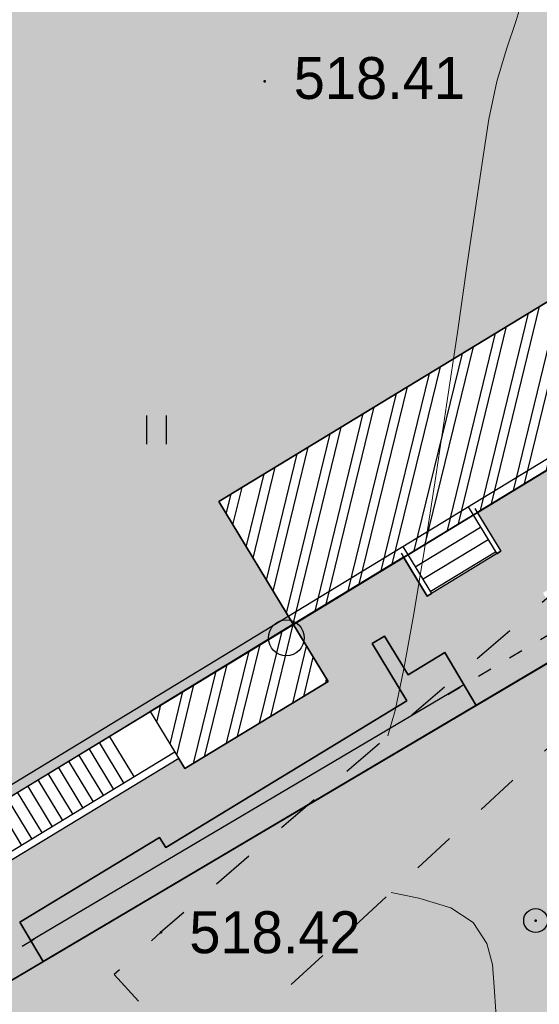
# Model space of a CAD drawing. Header units: millimetres. Extents: x 767170 to 66149698, y -983507 to 2493658.
# Tile 415 of 656: x 4590966 to 4601825, y -584165 to -563601. Entities that reach past the tile are written whole.
import ezdxf

# ---------------------------------------------------------------- set-up
doc = ezdxf.new("R2010")
doc.units = ezdxf.units.MM
doc.linetypes.add('ACAD_ISO03W100', pattern=[30, 12, -18])
doc.linetypes.add('Д_ТРОТ_ТРУБА', pattern=[3, 1.5, -1.5])
for name, color, linetype in [('(004) Точки рельефа', 7, 'Continuous'), ('(022) Возд. Линии', 7, 'Continuous'), ('(025) Дорога', 7, 'Continuous'), ('(031) Горизонтали', 42, 'Continuous'), ('(036) Растительность', 7, 'Continuous'), ('(038) Деревья', 7, 'Continuous'), ('latok', 6, 'Continuous'), ('truba', 1, 'Continuous')]:
    doc.layers.add(name, color=color, linetype=linetype)
doc.styles.add('D-431', font='txt')
doc.styles.get("Standard").update_dxf_attribs({"font": 'isocpeui.ttf'})

# ---------------------------------------------------------------- blocks, each defined once
blk = doc.blocks.new('A$C2cdd6916')
h = blk.add_hatch(color=1)
h.dxf.hatch_style = 1
h.paths.add_polyline_path([(16401.23765453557, -4652.59326917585), (12042.87668835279, -7301.11921551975), (10692.64777453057, -5079.209703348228), (11718.14447245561, -4456.027127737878), (9225.414170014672, -354.0403360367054), (9994.536693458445, 113.3465956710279), (7294.078865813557, 4557.165620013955), (6524.956342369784, 4089.778688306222), (4032.226039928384, 8191.765480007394), (3006.729342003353, 7568.582904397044), (1656.500428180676, 9790.492416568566), (26610.25341102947, 24954.60175641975), (28168.20985005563, 22390.86001160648), (31159.24188567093, 24208.47585713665), (35090.31256105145, 26597.34239697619), (27092.80284071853, 39757.8833536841), (26750.97060807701, 39550.15582848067), (23865.78187938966, 40254.20554253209), (20705.81327177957, 41025.30761030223), (19934.71120400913, 37865.33900269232), (16774.7425963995, 38636.44107046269), (16003.64052862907, 35476.47246285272), (12843.67192101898, 36247.57453062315), (12072.56985324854, 33087.60592301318), (8912.601245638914, 33858.7079907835), (8141.499177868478, 30698.73938317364), (4981.530570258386, 31469.84145094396), (4210.42850248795, 28309.87284333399), (1050.459894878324, 29080.97491110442), (279.3578271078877, 25921.00630349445), (-2880.610780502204, 26692.10837126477), (-3651.71284827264, 23532.13976365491), (-4355.762562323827, 20646.95103496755), (-16319.89070478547, 13376.48765284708), (-19205.07943347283, 14080.53736689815), (-22365.04804108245, 14851.6394346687), (-23136.15010885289, 11691.67082705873), (-26296.11871646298, 12462.77289482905), (-27067.22078423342, 9302.804287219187), (-30227.18939184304, 10073.90635498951), (-30998.29145961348, 6913.937747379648), (-34158.26006722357, 7685.039815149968), (-34929.36213499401, 4525.071207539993), (-38089.33074260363, 5296.17327531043), (-38860.43281037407, 2136.204667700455), (-42020.40141798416, 2907.306735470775), (-42791.5034857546, -252.6618721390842), (-45951.47209336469, 518.4401956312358), (-46722.57416113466, -2641.528411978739), (-47426.62387518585, -5526.717140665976), (-47768.45610782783, -5734.444665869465), (-39770.94638749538, -18894.98562257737), (-32848.84367649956, -14688.50323720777), (-34406.80011552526, -12124.76149239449), (-9453.047132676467, 3039.347847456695), (-8102.818218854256, 817.4383352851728), (-9128.314916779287, 194.2557596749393), (-6635.584614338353, -3907.731032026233), (-7404.707137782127, -4375.117963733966), (-4704.249310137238, -8818.93698807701), (-3935.126786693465, -8351.550056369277), (-1442.396484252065, -12453.53684807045), (-416.8997863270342, -11830.3542724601), (933.3291274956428, -14052.2637846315), (-3425.031838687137, -16700.7897309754), (-1867.075399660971, -19264.53147578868), (-17591.35810118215, -28819.99763514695), (-15929.53789955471, -31554.65549628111), (-15758.62178323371, -31450.79173367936), (-14927.71168242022, -32818.12066424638), (-15440.46003138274, -33129.71195205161), (-13674.77606715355, -36035.28592950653), (-13162.02771819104, -35723.69464170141), (-12331.11761737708, -37091.02357226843), (-12502.03373369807, -37194.88733487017), (-12294.30620849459, -37536.71956751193), (-10840.21353207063, -39929.54519600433), (952.998494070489, -32762.9455764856), (1160.726019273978, -33104.77780912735), (5091.79669465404, -30715.91126928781), (5507.251745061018, -31399.57573457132), (10207.44494388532, -28543.32226302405), (9791.989893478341, -27859.65779774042), (12013.89940564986, -26509.4288839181), (12844.80950646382, -27876.75781448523), (18826.87357769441, -24241.52612342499), (17995.96347688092, -22874.19719285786), (20217.87298905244, -21523.96827903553), (20633.32803945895, -22207.63274431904), (25333.52123828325, -19351.37927277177), (24918.06618787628, -18667.71480748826), (28849.1368632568, -16278.8482676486), (28641.40933805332, -15937.01603500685), (40434.62136419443, -8770.416415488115), (38772.80116256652, -6035.758554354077), (38601.885046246, -6139.622316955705), (37770.97494543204, -4772.293386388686), (38283.72329439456, -4460.70209858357), (36518.03933016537, -1555.128121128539), (36005.29098120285, -1866.719408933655), (35174.3808803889, -499.3904783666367), (35345.29699670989, -395.5267157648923), (35137.5694715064, -53.69448312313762), (33683.47679508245, 2339.131145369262), (17959.19409356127, -7216.335013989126)])
h = blk.add_hatch()
h.set_pattern_fill('ANSI32', color=1, scale=60, angle=31.28656990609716)
h.set_pattern_definition([(76.28656990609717, (-422045.4139063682, -371330.9128626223), (-555.2085801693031, 135.4831447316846), []), (76.28656990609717, (-421815.1832319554, -371191.004323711), (-555.2085801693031, 135.4831447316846), [])])
edge = h.paths.add_edge_path()
edge.add_line((12558.27843827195, 1671.303034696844), (13156.4848453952, 2034.826203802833))
edge.add_line((13156.48484539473, 2034.826203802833), (12076.30171433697, 3812.353813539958))
edge.add_arc((12013.98345677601, 3914.903483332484), 120, 121.28656990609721, 301.28656990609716, ccw=False)
edge.add_line((11951.66519921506, 4017.45315312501), (10456.02701775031, 6478.64522814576))
edge.add_line((10456.02701775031, 6478.64522814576), (9857.820610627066, 6115.122059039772))
edge.add_line((9857.820610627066, 6115.122059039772), (7572.817833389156, 9875.27661809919))
edge.add_line((7572.817833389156, 9875.27661809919), (28168.20985005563, 22390.86001160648))
edge.add_line((28168.20985005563, 22390.86001160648), (26610.25341102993, 24954.60175641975))
edge.add_line((26610.25341102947, 24954.60175641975), (1656.500428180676, 9790.492416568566))
edge.add_line((1656.500428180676, 9790.492416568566), (3006.729342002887, 7568.582904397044))
edge.add_line((3006.729342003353, 7568.582904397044), (4032.22603992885, 8191.765480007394))
edge.add_line((4032.226039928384, 8191.765480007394), (6524.956342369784, 4089.778688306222))
edge.add_line((6524.956342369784, 4089.778688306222), (7294.078865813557, 4557.165620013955))
edge.add_line((7294.078865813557, 4557.165620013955), (9994.536693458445, 113.3465956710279))
edge.add_line((9994.536693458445, 113.3465956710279), (9225.414170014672, -354.0403360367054))
edge.add_line((9225.414170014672, -354.0403360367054), (11718.14447245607, -4456.027127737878))
edge.add_line((11718.14447245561, -4456.027127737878), (10692.64777453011, -5079.209703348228))
edge.add_line((10692.64777453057, -5079.209703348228), (12042.87668835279, -7301.11921551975))
edge.add_line((12042.87668835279, -7301.11921551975), (16401.2376545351, -4652.59326917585))
edge.add_line((16401.23765453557, -4652.59326917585), (12558.27843827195, 1671.303034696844))
edge = h.paths.add_edge_path()
edge.add_line((-3935.126786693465, -8351.550056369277), (-4704.249310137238, -8818.93698807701))
edge.add_line((-4704.249310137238, -8818.93698807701), (-7404.707137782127, -4375.117963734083))
edge.add_line((-7404.707137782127, -4375.117963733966), (-6635.584614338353, -3907.731032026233))
edge.add_line((-6635.584614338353, -3907.731032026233), (-9128.314916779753, 194.2557596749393))
edge.add_line((-9128.314916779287, 194.2557596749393), (-8102.81821885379, 817.4383352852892))
edge.add_line((-8102.818218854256, 817.4383352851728), (-9453.047132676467, 3039.347847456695))
edge.add_line((-9453.047132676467, 3039.347847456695), (-34406.80011552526, -12124.76149239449))
edge.add_line((-34406.80011552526, -12124.76149239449), (-32848.84367649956, -14688.50323720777))
edge.add_line((-32848.84367649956, -14688.50323720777), (-12253.45165983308, -2172.919843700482))
edge.add_line((-12253.45165983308, -2172.919843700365), (-9968.44888259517, -5933.074402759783))
edge.add_line((-9968.44888259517, -5933.074402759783), (-10566.65528971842, -6296.597571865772))
edge.add_line((-10566.65528971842, -6296.597571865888), (-9071.017108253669, -8757.789646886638))
edge.add_arc((-9008.698850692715, -8860.339316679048), 120, -58.71343009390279, 121.28656990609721, ccw=False)
edge.add_line((-8946.380593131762, -8962.888986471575), (-7866.197462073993, -10740.4165962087))
edge.add_line((-7866.197462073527, -10740.41659620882), (-7267.991054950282, -10376.89342710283))
edge.add_line((-7267.991054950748, -10376.89342710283), (-3425.031838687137, -16700.78973097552))
edge.add_line((-3425.031838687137, -16700.7897309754), (933.3291274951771, -14052.2637846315))
edge.add_line((933.3291274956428, -14052.2637846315), (-416.8997863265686, -11830.35427245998))
edge.add_line((-416.8997863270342, -11830.3542724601), (-1442.396484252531, -12453.53684807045))
edge.add_line((-1442.396484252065, -12453.53684807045), (-3935.126786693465, -8351.550056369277))
h.paths.add_polyline_path([(41974.21412434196, 4100.856020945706), (35137.5694715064, -53.69448312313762), (35345.29699670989, -395.5267157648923), (35174.3808803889, -499.3904783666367), (36005.29098120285, -1866.719408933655), (36518.03933016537, -1555.128121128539), (38283.72329439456, -4460.70209858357), (37770.97494543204, -4772.293386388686), (38601.885046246, -6139.622316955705), (38772.80116256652, -6035.758554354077), (38980.52868777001, -6377.590786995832), (45817.17334060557, -2223.040282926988)])
h.paths.add_polyline_path([(-15440.46003138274, -33129.71195205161), (-14927.71168242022, -32818.12066424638), (-15758.62178323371, -31450.79173367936), (-15929.53789955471, -31554.65549628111), (-16137.2654247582, -31212.82326363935), (-22973.91007759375, -35367.37376770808), (-19130.95086132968, -41691.27007158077), (-12294.30620849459, -37536.71956751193), (-12502.03373369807, -37194.88733487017), (-12331.11761737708, -37091.02357226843), (-13162.02771819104, -35723.69464170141), (-13674.77606715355, -36035.28592950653)])
h.paths.add_polyline_path([(22981.42408176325, -31078.1707762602), (16999.36001053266, -34713.40246732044), (12844.80950646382, -27876.75781448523), (18826.87357769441, -24241.52612342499)])
h.paths.add_polyline_path([(31886.28822388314, 23012.0630428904), (28895.25618826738, 21194.44719736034), (28168.20985005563, 22390.86001160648), (31159.24188567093, 24208.47585713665)])
h.paths.add_polyline_path([(-35112.82937390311, -17702.53189698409), (-32121.79733828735, -15884.91605145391), (-32848.84367649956, -14688.50323720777), (-35839.87571211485, -16506.11908273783)])
at = {"color": 1}
for p, q in [((-29192.55288004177, -12232.58434364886), (-28595.33624508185, -13215.35201249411)), ((-29055.1629405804, -12266.11052050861), (-28509.87818692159, -13163.42013119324)), ((-30559.88181060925, -13063.49444446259), (-29962.66517564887, -14046.26211330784)), ((-30593.40798746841, -13200.88438392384), (-30048.1232338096, -14098.19399460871)), ((-28595.33624508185, -13215.35201249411), (-28509.87818692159, -13163.42013119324)), ((-30048.1232338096, -14098.19399460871), (-29962.66517564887, -14046.26211330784))]:
    blk.add_line(p, q, dxfattribs=at)
for p, q in [((-30300.22240410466, -13490.78473526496), (-28932.89347353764, -12659.87463445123)), ((-30144.42676020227, -13747.15890974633), (-28777.09782963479, -12916.24880893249)), ((-29988.63111629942, -14003.53308422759), (-28621.30218573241, -13172.62298341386)), ((-35320.55689910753, -17360.6996643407), (-38952.52437092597, -19567.80461962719)), ((-35242.65907715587, -17488.88675158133), (-38874.62654897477, -19695.99170686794))]:
    blk.add_line(p, q)
for points in [[(-39770.94638749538, -18894.98562257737), (-12253.45165983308, -2172.919843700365), (-9968.44888259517, -5933.074402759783), (-10566.65528971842, -6296.597571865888), (-7866.197462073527, -10740.41659620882), (-7267.991054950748, -10376.89342710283), (-1867.075399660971, -19264.53147578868), (-17591.35810118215, -28819.99763514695), (-15929.53789955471, -31554.65549628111), (-15758.62178323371, -31450.79173367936), (-14927.71168242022, -32818.12066424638), (-15440.46003138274, -33129.71195205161), (-13674.77606715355, -36035.28592950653)], [(-39770.94638749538, -18894.98562257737), (-32848.84367649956, -14688.50323720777), (-34406.80011552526, -12124.76149239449), (-9453.047132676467, 3039.347847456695)], [(-36694.45629371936, -17025.43789574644), (-36175.13748071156, -17880.01847734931)], [(-36908.10143912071, -17155.26759899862), (-36388.78262611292, -18009.84818060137)], [(-37335.3917299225, -17414.92700550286), (-36816.07291691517, -18269.50758710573)], [(-37121.74658452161, -17285.0973022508), (-36602.42777151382, -18139.67788385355)], [(-37762.68202072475, -17674.58641200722), (-37243.36320771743, -18529.16699360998)], [(-37549.03687532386, -17544.75670875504), (-37029.71806231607, -18399.33729035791)], [(-37976.32716612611, -17804.4161152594), (-37457.00835311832, -18658.99669686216)], [(-38403.61745692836, -18064.07552176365), (-37884.29864392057, -18918.65610336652)], [(-38189.972311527, -17934.24581851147), (-37670.65349851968, -18788.82640011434)], [(-38617.26260232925, -18193.90522501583), (-38097.94378932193, -19048.48580661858)], [(-39044.55289313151, -18453.56463152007), (-38525.23408012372, -19308.14521312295)], [(-38830.90774773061, -18323.73492826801), (-38311.58893472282, -19178.31550987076)]]:
    blk.add_lwpolyline(points)
at = {"color": 2, "lineweight": 30}
blk.add_lwpolyline([(-39703.89403377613, -18620.20574365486), (-12186.39930611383, -1898.13996477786), (-9693.669003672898, -6000.126756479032), (-10291.87541079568, -6363.649925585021), (-7799.145108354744, -10465.63671728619), (-7200.938701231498, -10102.1135481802), (-1592.295520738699, -19331.58382950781), (-17316.57822225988, -28887.04998886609), (-15862.48554583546, -31279.87561735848), (-15691.56942951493, -31176.01185475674), (-14652.93180349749, -32885.17301796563), (-15165.68015246, -33196.76430577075), (-13607.7237134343, -35760.50605058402)], dxfattribs=at)
blk.add_lwpolyline([(-3935.126786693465, -8351.550056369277), (-4704.249310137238, -8818.93698807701), (-7404.707137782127, -4375.117963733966), (-6635.584614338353, -3907.731032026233), (-9128.314916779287, 194.2557596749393), (-8102.818218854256, 817.4383352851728), (-9453.047132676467, 3039.347847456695), (-34406.80011552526, -12124.76149239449), (-32848.84367649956, -14688.50323720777), (-12253.45165983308, -2172.919843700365), (-9968.44888259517, -5933.074402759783), (-10566.65528971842, -6296.597571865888), (-9071.017108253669, -8757.789646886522, -1), (-8946.380593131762, -8962.888986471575), (-7866.197462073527, -10740.41659620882), (-7267.991054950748, -10376.89342710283), (-3425.031838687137, -16700.7897309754), (933.3291274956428, -14052.2637846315), (-416.8997863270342, -11830.3542724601), (-1442.396484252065, -12453.53684807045)], format="xyb", close=True)
blk.add_lwpolyline([(-35112.82937390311, -17702.53189698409), (-32121.79733828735, -15884.91605145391), (-32848.84367649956, -14688.50323720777), (-35839.87571211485, -16506.11908273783)], close=True)
blk = doc.blocks.new('d')
at = {"layer": '(038) Деревья'}
blk.add_ellipse((0, 0), major_axis=(0.2651650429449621, 0.2651650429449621), ratio=0.9999999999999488, start_param=5.497787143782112, end_param=11.7809724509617, dxfattribs=at)
blk = doc.blocks.new('I04010')
for p, q in [((-0.4122729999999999, 0.0071460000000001), (-0.4122729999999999, 1.207145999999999)), ((0.3877269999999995, 1.207145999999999), (0.3877269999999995, 0.0071460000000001))]:
    blk.add_line(p, q)
blk = doc.blocks.new('U1061-flat-7')
at = {"layer": '(022) Возд. Линии'}
blk.add_circle((0, 0), 0.25, dxfattribs=at)
at = {"color": 4, "oblique": 15}
blk.add_attdef('Z', (0.7967790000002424, -0.4953689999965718), '', height=1, dxfattribs=at)
blk = doc.blocks.new('A$C05d28b1e')
at = {"layer": '(004) Точки рельефа', "color": 7, "linetype": 'ByBlock', "lineweight": -2}
for p in [(-136661.2629807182, 32677.66853047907), (-130999, 15148), (-138829, 14906)]:
    blk.add_point(p, dxfattribs=at)
at = {"layer": '(025) Дорога', "linetype": 'Д_ТРОТ_ТРУБА', "ltscale": 600, "flags": 128}
blk.add_lwpolyline([(27458.57960636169, 120221.9437040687), (8937.008527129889, 104733.4515533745), (7548.837046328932, 103432.7858590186), (-2273, 96670), (-15701.8629812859, 86136.91784507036), (-17766.72999620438, 85380.62311403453), (-18644.00000000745, 85674), (-40042.99999999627, 104576), (-45955.00000000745, 113584), (-51231.00000000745, 109004.9999999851), (-44895.00000000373, 102103), (-42025, 99008), (-25117.39768446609, 82840.66341361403), (-25117.39768446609, 81951.40475049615), (-25407.00000000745, 81084), (-32229, 76172), (-32638.94556894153, 76059.59519268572), (-33387.77804066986, 76494.72050660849), (-37188, 78427), (-42917.99999999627, 74170), (-43534.00000000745, 73566), (-56171.00000000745, 68379), (-72915, 59805), (-96929.00000000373, 47597), (-121277.9999999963, 30068), (-138829.0000000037, 14906), (-139804.1467532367, 14023.57079766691), (-138021.2970127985, 12053.3955911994), (-129914.0000000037, 19515.9999999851), (-105640.0000000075, 36924), (-88825.00000000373, 45949), (-78921.00000000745, 50853), (-56719.00000000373, 62542), (-42094.00000000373, 71045), (-39915.68751339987, 71829.24353212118), (-37271.13151793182, 72175.962139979), (-35502.58111401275, 71928.30599150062), (-34406.00000000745, 71614), (-29497.00000001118, 64248), (-29370.25252237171, 62877.85903450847), (-30299.91072109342, 61153.22491647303), (-32642.77542263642, 58415.5667077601), (-31513, 56567), (-31513, 56567), (-31513, 56567)], dxfattribs=at)
at = {"layer": '(031) Горизонтали', "color": 42, "linetype": 'Continuous', "lineweight": 0, "ltscale": 600}
for points in [[(-134085.4864864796, 19003.83783784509), (-133934.480828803, 19534.48175749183), (-133751.4987972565, 20409.76748992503), (-133544.4980296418, 21557.49556770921), (-133321.4361637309, 22905.46652345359), (-133090.2708373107, 24381.4808897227), (-132858.9596881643, 25913.33919912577), (-132635.4603540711, 27428.8419842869), (-132427.7304728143, 28855.78977778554), (-132243.7276821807, 30121.9831122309), (-132091.409619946, 31155.2225201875), (-131978.7339239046, 31883.30853427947), (-131810.4460803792, 32675.64714345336), (-131610.1338117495, 33348.4629548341), (-131409.3861663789, 33945.11499063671), (-131239.7921926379, 34508.96227312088)], [(-127845.3085830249, 1488.908378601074), (-128131.3475115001, 2941.807790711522), (-128554.5845557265, 4478.649470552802), (-129071.8093173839, 6040.667507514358), (-129639.8113981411, 7569.095991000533), (-130215.3803996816, 9005.169010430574), (-130755.3059236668, 10290.12065514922), (-131216.3775717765, 11365.18501462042), (-131555.3849456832, 12171.59617820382), (-131729.1176470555, 12650.58823530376), (-131834.6215618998, 13250.32709616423), (-131866.1580723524, 13767.45614625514), (-131902.4308606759, 14230.42360904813), (-132022.1436091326, 14667.67770804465), (-132303.9999999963, 15107.66666665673), (-132769.3481634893, 15414.27785864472), (-133437.9807478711, 15618.43237498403), (-134018.3758818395, 15738.00426320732)]]:
    blk.add_lwpolyline(points, dxfattribs=at)
at = {"layer": '(022) Возд. Линии', "xscale": 1000, "yscale": 1000, "zscale": 1000}
blk.add_blockref('U1061-flat-7', (-130999.0000000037, 15148), dxfattribs=at)
at = {"layer": '(036) Растительность', "linetype": 'Continuous', "xscale": 500, "yscale": 500, "zscale": 500}
blk.add_blockref('I04010', (-138917.0265877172, 25096.42721362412), dxfattribs=at)
at = {"layer": '(038) Деревья', "linetype": 'Continuous', "xscale": 1000, "yscale": 1000, "zscale": 1000}
blk.add_blockref('d', (-136209.5153642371, 21054.63859525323), dxfattribs=at)
at = {"layer": '(004) Точки рельефа', "linetype": 'ByBlock', "char_height": 875, "attachment_point": 4, "style": 'D-431'}
for s, insert in [('518.41', (-136054.4537014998, 32739.49719615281)), ('518.42', (-138236.9399144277, 14899.03528311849))]:
    blk.add_mtext(s, dxfattribs=dict(at, insert=insert))

msp = doc.modelspace()

# ---------------------------------------------------------------- hatches: boundary and pattern name
at = {"true_color": 0x939598}
h = msp.add_hatch(color=252, dxfattribs=at)
h.dxf.hatch_style = 1
edge = h.paths.add_edge_path(flags=16)
edge.add_line((4573708.599856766, -594051.7441392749), (4561051.611738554, -601743.2505564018))
edge.add_arc((4559493.655302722, -599179.5088096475), 3000.000000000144, 211.286569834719, 301.28656983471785, ccw=False)
edge.add_line((4556929.913555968, -600737.4652454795), (4542991.899970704, -577801.3506831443))
edge.add_arc((4545555.641717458, -576243.3942473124), 2999.999999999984, 121.28656983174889, 211.2865698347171, ccw=False)
edge.add_line((4543997.685281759, -573679.6525004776), (4557535.034224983, -565453.160914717))
edge.add_arc((4559092.990660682, -568016.9026615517), 2999.999999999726, 29.088455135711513, 121.2865698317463, ccw=False)
edge.add_line((4561714.601260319, -566558.4247344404), (4569388.957600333, -580353.0619739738))
edge.add_line((4569388.957600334, -580353.0619739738), (4570361.992197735, -582102.089344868))
edge.add_line((4570361.992197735, -582102.089344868), (4572308.061392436, -585600.1440864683))
edge.add_line((4572308.061392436, -585600.1440864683), (4573281.095989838, -587349.1714573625))
edge.add_line((4573281.095989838, -587349.1714573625), (4574772.254020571, -590029.5244654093))
edge.add_arc((4572150.643420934, -591488.0023925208), 3000.000000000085, -58.71343016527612, 29.088455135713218, ccw=False)
edge = h.paths.add_edge_path(flags=16)
edge.add_line((4633053.354332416, -604862.941864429), (4641159.397596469, -619934.0224134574))
edge.add_arc((4638517.314711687, -621355.0776657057), 2999.999999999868, -61.726229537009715, 28.273770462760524, ccw=False)
edge.add_line((4639938.369963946, -623997.1605504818), (4612215.098402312, -638908.237295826))
edge.add_arc((4610794.043150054, -636266.1544110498), 2999.999999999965, 209.0884551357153, 298.27377046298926, ccw=False)
edge.add_line((4608172.432550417, -637724.6323381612), (4600663.245445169, -624226.8864046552))
edge.add_arc((4603284.856044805, -622768.4084775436), 2999.999999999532, 121.28656990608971, 209.0884551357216, ccw=False)
edge.add_line((4601726.899605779, -620204.6667327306), (4628853.315008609, -603720.2553718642))
edge.add_arc((4630411.271447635, -606283.9971166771), 2999.999999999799, 28.273770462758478, 121.2865699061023, ccw=False)
edge = h.paths.add_edge_path(flags=16)
edge.add_line((4669460.312800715, -604792.7274132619), (4664069.302379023, -595313.390776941))
edge.add_line((4664069.302379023, -595313.390776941), (4660127.255081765, -588381.8528194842))
edge.add_arc((4662735.030937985, -586898.7799676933), 3000.000000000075, 120.09939656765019, 209.6273998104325, ccw=False)
edge.add_line((4661230.526061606, -584303.3098605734), (4684657.294780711, -570723.6166562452))
edge.add_arc((4686161.799657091, -573319.0867633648), 2999.999999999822, 29.878037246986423, 120.0993965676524, ccw=False)
edge.add_line((4688763.062957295, -571824.6205566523), (4691629.684273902, -576814.2528367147))
edge.add_line((4691629.684273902, -576814.2528367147), (4694200.52510878, -581289.0505165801))
edge.add_line((4694200.52510878, -581289.0505165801), (4696126.615485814, -584641.5975251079))
edge.add_arc((4693525.35218561, -586136.0637318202), 2999.999999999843, -59.03634284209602, 29.878037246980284, ccw=False)
edge.add_line((4695068.834990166, -588708.5451859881), (4683515.030454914, -595640.8006541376))
edge.add_arc((4685058.513259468, -598213.282108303), 2999.99999999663, 120.9636571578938, 150.6005223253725)
edge.add_line((4682444.858400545, -596740.5946742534), (4679319.035210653, -602288.15539861))
edge.add_arc((4676705.380351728, -600815.4679645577), 3000.000000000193, 298.2737704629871, 330.60052232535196, ccw=False)
edge.add_line((4678126.435603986, -603457.5508493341), (4673489.143909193, -605951.7374462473))
edge.add_arc((4672068.088656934, -603309.6545614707), 3000.000000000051, 209.6273998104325, 298.2737704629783, ccw=False)
edge = h.paths.add_edge_path(flags=16)
edge.add_line((4654948.510937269, -512967.1149082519), (4659958.55160792, -521687.5763499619))
edge.add_line((4659958.55160792, -521687.5763499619), (4663442.828304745, -527752.2976934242))
edge.add_line((4663442.828304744, -527752.2976934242), (4667900.186898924, -535510.7624061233))
edge.add_arc((4665298.923598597, -537005.2286126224), 2999.999999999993, -59.41036551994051, 29.87803724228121, ccw=False)
edge.add_line((4666825.580664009, -539587.7309271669), (4658211.964145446, -544679.7064281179))
edge.add_line((4658211.964145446, -544679.7064281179), (4654139.227967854, -547087.3214866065))
edge.add_line((4654139.227967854, -547087.3214866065), (4643778.56286216, -553212.0720809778))
edge.add_line((4643778.56286216, -553212.0720809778), (4645855.991798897, -556630.6473078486))
edge.add_line((4645855.991798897, -556630.6473078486), (4654998.802432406, -551225.83648822))
edge.add_arc((4656525.460697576, -553808.3380935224), 3000.000000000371, 30.60362588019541, 120.58966109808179, ccw=False)
edge.add_line((4659107.590131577, -552281.0504369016), (4661575.016078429, -556453.7999565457))
edge.add_line((4661575.01607843, -556453.7999565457), (4664993.085523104, -554376.6783778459))
edge.add_line((4664993.085523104, -554376.6783778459), (4662551.299431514, -550246.1382742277))
edge.add_arc((4665133.801746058, -548719.4812088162), 2999.999999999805, 120.58963448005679, 210.5896344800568, ccw=False)
edge.add_line((4663607.144680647, -546136.9788942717), (4668754.20478019, -543094.2727472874))
edge.add_arc((4670280.861845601, -545676.7750618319), 2999.999999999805, 29.878037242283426, 120.58963448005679, ccw=False)
edge.add_line((4672882.125145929, -544182.3088553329), (4679098.756118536, -555002.9576799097))
edge.add_line((4679098.756118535, -555002.9576799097), (4673414.22267807, -558268.810515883))
edge.add_line((4673414.22267807, -558268.810515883), (4675492.125788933, -561688.1660341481))
edge.add_line((4675492.125788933, -561688.1660341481), (4681091.3777272, -558471.3087470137))
edge.add_line((4681091.3777272, -558471.3087470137), (4683781.471758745, -563153.678176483))
edge.add_arc((4681180.208458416, -564648.1443829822), 3000.000000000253, -59.90060343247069, 29.878037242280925, ccw=False)
edge.add_line((4682684.713334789, -567243.6144901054), (4654161.64441582, -583777.4578813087))
edge.add_line((4654161.64441582, -583777.4578813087), (4657816.03176946, -589791.0441251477))
edge.add_line((4657816.031769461, -589791.0441251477), (4656690.94620172, -590430.8935422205))
edge.add_line((4656690.946201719, -590430.8935422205), (4665866.463175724, -606564.7548048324))
edge.add_arc((4663258.687319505, -608047.8276566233), 3000.000000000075, -61.72622953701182, 29.627399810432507, ccw=False)
edge.add_line((4664679.742571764, -610689.9105413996), (4648745.3129132, -619260.3097096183))
edge.add_arc((4647324.257660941, -616618.2268248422), 2999.999999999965, 208.2737704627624, 298.27377046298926, ccw=False)
edge.add_line((4644682.174776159, -618039.2820770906), (4636159.356292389, -602193.3163340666))
edge.add_arc((4638801.43917717, -600772.2610818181), 2999.999999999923, 120.0993965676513, 208.2737704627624, ccw=False)
edge.add_line((4637296.934300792, -598176.7909746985), (4639797.859089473, -596727.0907721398))
edge.add_line((4639797.859089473, -596727.0907721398), (4637872.492395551, -593558.7461100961))
edge.add_line((4637872.49239555, -593558.7461100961), (4613410.688726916, -608423.9034968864))
edge.add_line((4613410.688726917, -608423.9034968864), (4599977.63949682, -616587.0133678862))
edge.add_arc((4598419.683057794, -614023.271623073), 2999.999999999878, 209.0884782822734, 301.28656990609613, ccw=False)
edge.add_line((4595798.073047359, -615481.7506092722), (4584604.801919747, -595361.8724216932))
edge.add_arc((4587226.412519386, -593903.3944945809), 3000.000000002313, 120.58963448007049, 209.0884551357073, ccw=False)
edge.add_line((4585699.755453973, -591320.892180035), (4596322.964269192, -585040.9377715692))
edge.add_arc((4597657.965590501, -587727.528821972), 3000.000000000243, 30.58965835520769, 116.42336694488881, ccw=False)
edge.add_line((4600240.467268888, -586200.8706804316), (4603470.693196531, -591665.1403737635))
edge.add_line((4603470.69319653, -591665.1403737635), (4606966.987318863, -589638.4587557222))
edge.add_line((4606966.987318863, -589638.4587557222), (4603703.669805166, -584198.445144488))
edge.add_arc((4606266.306638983, -582638.6719372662), 2999.999999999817, 120.589634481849, 211.3271806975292, ccw=False)
edge.add_line((4604739.649573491, -580056.1696227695), (4617056.793816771, -572784.0475478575))
edge.add_line((4617056.793816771, -572784.0475478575), (4614979.364880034, -569365.472320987))
edge.add_line((4614979.364880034, -569365.472320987), (4602568.78696696, -576702.0374617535))
edge.add_line((4602568.78696696, -576702.0374617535), (4590421.90036759, -583882.7203774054))
edge.add_line((4590421.90036759, -583882.7203774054), (4583889.807354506, -587744.1945353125))
edge.add_arc((4582363.150289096, -585161.6922207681), 2999.999999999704, 209.0884551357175, 300.5896344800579, ccw=False)
edge.add_line((4579741.539689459, -586620.1701478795), (4567029.476572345, -563770.2669771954))
edge.add_arc((4569651.087171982, -562311.789050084), 3000.000000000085, 120.0548210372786, 209.0884551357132, ccw=False)
edge.add_line((4568148.601999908, -559715.1492391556), (4585050.783397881, -549935.0954868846))
edge.add_line((4585050.783397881, -549935.0954868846), (4605655.825293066, -538012.46771726))
edge.add_arc((4607158.31046514, -540609.1075281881), 3000.000000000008, 31.28656990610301, 120.05482103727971, ccw=False)
edge.add_line((4609722.052209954, -539051.1510891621), (4612993.857033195, -544435.1672247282))
edge.add_line((4612993.857033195, -544435.1672247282), (4621966.953140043, -538982.319688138))
edge.add_line((4621966.953140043, -538982.319688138), (4618879.38854058, -533901.485554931))
edge.add_arc((4621443.130285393, -532343.5291159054), 3000.000000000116, 120.0548210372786, 211.2865699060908, ccw=False)
edge.add_line((4619940.645113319, -529746.8893049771), (4647130.072114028, -514014.3603905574))
edge.add_line((4647130.072114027, -514014.3603905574), (4650844.762464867, -511864.9413038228))
edge.add_arc((4652347.247636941, -514461.5811147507), 2999.999999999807, 29.878037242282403, 120.0548210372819, ccw=False)
edge = h.paths.add_edge_path(flags=16)
edge.add_line((4652002.441158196, -702025.6924091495), (4640386.08202173, -711565.3441646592))
edge.add_arc((4638482.144716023, -709246.9346374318), 3000.000000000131, 216.0466201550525, 309.39371673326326, ccw=False)
edge.add_line((4636056.52933503, -711012.2646415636), (4632519.83630267, -706152.7443269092))
edge.add_arc((4634945.451683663, -704387.4143227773), 2999.999999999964, 129.393716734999, 216.0466201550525, ccw=False)
edge.add_line((4633041.514377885, -702069.0047956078), (4644386.691935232, -692752.0543004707))
edge.add_arc((4646290.629241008, -695070.4638276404), 2999.999999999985, 39.39371673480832, 129.3937167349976, ccw=False)
edge.add_line((4648609.038768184, -693166.5265218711), (4652416.913379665, -697803.345576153))
edge.add_arc((4650098.503852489, -699707.2828819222), 3000.000000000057, -50.60628326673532, 39.39371673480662, ccw=False)
edge = h.paths.add_edge_path()
edge.add_arc((4693525.35218561, -586136.06373182), 7000.000000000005, 300.9636571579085, 389.8780372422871)
edge.add_line((4699594.966553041, -582648.9759166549), (4690723.46441257, -567207.2664712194))
edge.add_line((4690723.46441257, -567207.2664712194), (4661792.88113793, -516850.7818696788))
edge.add_arc((4664394.144438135, -515356.315662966), 2999.999999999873, 119.87803724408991, 209.8780372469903, ccw=False)
edge.add_line((4662899.678231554, -512755.0523626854), (4667083.12036311, -510351.5998201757))
edge.add_line((4667083.12036311, -510351.5998201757), (4665047.420608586, -506907.9978175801))
edge.add_line((4665047.420608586, -506907.9978175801), (4660444.369459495, -509552.5222639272))
edge.add_arc((4658949.903252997, -506951.2589635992), 3000.000000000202, 228.6798708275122, 299.8780372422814, ccw=False)
edge.add_arc((4652347.247637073, -514461.5811149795), 7000.000000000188, 48.67987082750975, 120.0548210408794)
edge.add_line((4648841.448901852, -508402.7548897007), (4561750.141290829, -558796.1124013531))
edge.add_line((4561750.141290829, -558796.1124013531), (4541368.217889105, -571181.9733323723))
edge.add_line((4541368.217889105, -571181.9733323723), (4536625.295655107, -574064.1927401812))
edge.add_line((4536625.295655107, -574064.1927401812), (4553229.880127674, -601388.362672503))
edge.add_line((4553229.880127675, -601388.362672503), (4553679.222112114, -602127.7907961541))
edge.add_arc((4559661.286187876, -598492.5591125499), 6999.999999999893, 211.2865698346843, 301.286569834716)
edge.add_line((4563296.517871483, -604474.6231883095), (4575214.601322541, -597232.1406571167))
edge.add_arc((4576772.557758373, -599795.8824038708), 3000.000000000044, 29.08845513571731, 121.28656983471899, ccw=False)
edge.add_line((4579394.16835801, -598337.4044767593), (4581112.522806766, -601426.1425049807))
edge.add_arc((4578490.912207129, -602884.6204320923), 2999.999999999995, -60.91154486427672, 29.088455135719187, ccw=False)
edge.add_line((4579949.390134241, -605506.2310317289), (4577327.779534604, -606964.7089588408))
edge.add_line((4577327.779534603, -606964.7089588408), (4594829.514659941, -638424.0361544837))
edge.add_line((4594829.514659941, -638424.0361544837), (4596768.681272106, -637345.221588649))
edge.add_arc((4598227.159199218, -639966.8321882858), 2999.999999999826, 15.949142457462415, 119.08845513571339, ccw=False)
edge.add_line((4601111.677144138, -639142.4801849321), (4606747.372759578, -658886.9876102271))
edge.add_line((4606747.372759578, -658886.9876102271), (4627182.732736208, -709015.8008024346))
edge.add_line((4627182.732736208, -709015.8008024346), (4652438.153989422, -743717.4928937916))
edge.add_arc((4650012.53860846, -745482.8228979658), 2999.999999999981, -46.41797687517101, 36.04662015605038, ccw=False)
edge.add_line((4652080.715498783, -747655.9874914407), (4660849.128155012, -739311.1854111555))
edge.add_arc((4658780.920551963, -737138.0500470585), 2999.999999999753, 216.0466201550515, 313.5828328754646, ccw=False)
edge.add_line((4656355.30517097, -738903.3800511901), (4641951.017723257, -719111.4651663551))
edge.add_arc((4644376.63310425, -717346.1351622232), 2999.999999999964, 129.3937167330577, 216.0466201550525, ccw=False)
edge.add_line((4642472.695798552, -715027.7256349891), (4683909.141664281, -681006.4269511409))
edge.add_line((4683909.141664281, -681006.4269511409), (4685174.861241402, -682548.1954360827))
edge.add_line((4685174.861241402, -682548.1954360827), (4688272.077266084, -680012.2950698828))
edge.add_line((4688272.077266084, -680012.2950698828), (4670497.967197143, -658368.9006177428))
edge.add_line((4670497.967197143, -658368.9006177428), (4640358.643776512, -683120.0852374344))
edge.add_line((4640358.643776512, -683120.0852374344), (4642262.58108223, -685438.4947645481))
edge.add_arc((4639944.171555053, -687342.4320703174), 2999.999999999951, -50.60628326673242, 39.39371673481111, ccw=False)
edge.add_line((4641848.108860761, -689660.8415975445), (4632949.524449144, -696968.587114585))
edge.add_arc((4631045.587143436, -694650.1775873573), 3000.000000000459, 202.1786080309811, 309.3937167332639, ccw=False)
edge.add_line((4628267.552370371, -695782.6628188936), (4612318.025081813, -656657.7893214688))
edge.add_arc((4615096.059854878, -655525.3040899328), 3000.000000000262, 165.4416731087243, 202.178608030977, ccw=False)
edge.add_line((4612192.383096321, -654771.2077553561), (4615276.990371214, -642893.8095467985))
edge.add_arc((4618180.66712977, -643647.905881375), 2999.999999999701, 118.2737704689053, 165.4416731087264, ccw=False)
edge.add_line((4616759.611877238, -641005.8229967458), (4679510.665953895, -607254.9079454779))
edge.add_arc((4675247.5001963, -599328.6592915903), 8999.999999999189, 298.2737704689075, 330.6005223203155)
edge.add_line((4683088.464772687, -603746.721594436), (4685410.254615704, -599626.1206012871))
edge.add_arc((4688023.909474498, -601098.8080355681), 2999.999999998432, 120.96365715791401, 150.6005223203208, ccw=False)
edge.add_line((4686480.426669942, -598526.3265814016), (4697126.812062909, -592138.5204582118))
at = {"true_color": 0xb1ab95}
h = msp.add_hatch(color=253, dxfattribs=at)
h.dxf.hatch_style = 1
h.paths.add_polyline_path([(4652085.72189287, -589604.2387472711), (4651047.310951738, -590206.1699043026), (4652513.40788486, -592618.7494958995), (4646531.343813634, -596253.9811869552), (4644989.913795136, -593717.4349869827), (4643954.963143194, -594317.3603332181), (4646129.029691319, -597902.6604604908), (4654162.087158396, -593021.0636182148)])
h.paths.add_polyline_path([(4642376.793309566, -589417.3365341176), (4641545.883208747, -588050.007603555), (4639323.973696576, -589400.2365173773), (4639739.428746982, -590083.9009826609), (4635039.235548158, -592940.1544542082), (4634623.780497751, -592256.4899889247), (4630692.709822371, -594645.3565287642), (4630484.982297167, -594303.5242961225), (4618691.770271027, -601470.1239156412), (4617237.677594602, -599077.2982871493), (4613820.089179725, -601154.1275495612), (4614422.020336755, -602192.5384906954), (4616835.363472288, -600725.9775606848), (4618289.456148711, -603118.8031891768), (4630082.668174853, -595952.203569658), (4630290.395700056, -596294.0358022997), (4634221.466375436, -593905.1692624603), (4634636.921425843, -594588.8337277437), (4641388.108020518, -590486.2151049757), (4640972.652970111, -589802.5506396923), (4641143.569086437, -589698.6868770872), (4641689.649122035, -590597.305187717), (4641974.479187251, -591066.015807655), (4642999.975885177, -590442.8332320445)])
h.paths.add_polyline_path([(4610401.032941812, -603231.8487912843), (4606558.073725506, -596907.9524873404), (4605956.142568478, -595869.5415462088), (4604909.394451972, -596505.6383650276), (4609998.718819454, -604880.5280647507), (4611002.9640988, -604270.2597323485)])
h.paths.add_polyline_path([(4670589.787742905, -571336.4918330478), (4669966.605167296, -570310.9951351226), (4658173.39314115, -577477.5947546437), (4658381.120666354, -577819.4269872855), (4654450.049990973, -580208.2935271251), (4654865.50504138, -580891.9579924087), (4650165.311842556, -583748.2114639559), (4649749.856792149, -583064.5469986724), (4647527.947279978, -584414.7759124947), (4648358.857380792, -585782.1048430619), (4648969.58971015, -586787.1136664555), (4650008.000651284, -586185.1825094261), (4649176.626553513, -584817.0900348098), (4649347.542669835, -584713.2262722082), (4649762.997720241, -585396.8907374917), (4656514.184314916, -581294.2721147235), (4656098.729264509, -580610.60764944), (4660029.799939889, -578221.7411096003), (4659822.072414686, -577879.9088769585)])
h.paths.add_polyline_path([(4676997.836417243, -564165.933124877), (4675492.125788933, -561688.166034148), (4674451.305974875, -562286.133198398), (4675349.157143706, -563763.6190025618), (4671930.834817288, -565840.8942545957), (4672554.017392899, -566866.390952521)])
h.paths.add_polyline_path([(4671908.512049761, -555791.0434251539), (4667464.440143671, -558491.6549261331), (4668087.622719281, -559517.1516240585), (4671506.197927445, -557439.7226986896), (4672373.402864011, -558866.7776801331), (4673414.22267807, -558268.8105158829)])
h.paths.add_polyline_path([(4620282.76814532, -541409.9771811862), (4622590.135715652, -540007.8163860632), (4623680.70522297, -541802.4356074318), (4625176.221240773, -540893.6276846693), (4625880.270954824, -538008.438955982), (4626651.373022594, -534848.4703483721), (4629811.341630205, -535619.5724161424), (4630582.443697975, -532459.6038085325), (4633742.412305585, -533230.7058763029), (4634513.514373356, -530070.7372686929), (4637673.482980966, -530841.8393364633), (4638444.585048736, -527681.8707288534), (4641604.553656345, -528452.9727966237), (4642375.655724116, -525293.0041890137), (4645535.624331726, -526064.1062567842), (4646306.726399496, -522904.1376491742), (4649466.695007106, -523675.2397169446), (4650237.797074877, -520515.2711093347), (4653397.765682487, -521286.3731771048), (4656282.954411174, -521990.4228911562), (4656624.786643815, -521782.6953659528), (4658104.84526089, -524218.2500235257), (4659728.548365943, -523231.5442788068), (4660922.981635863, -525197.079616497), (4659299.27853081, -526183.7853612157), (4664622.296364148, -534943.2363226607), (4660691.225688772, -537332.1028624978), (4661418.272026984, -538528.515676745), (4658427.239991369, -540346.1315222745), (4657700.193653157, -539149.7187080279), (4655392.826082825, -540551.8795031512), (4655886.178955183, -541363.7310556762), (4654347.933908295, -542298.5049190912), (4653854.581035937, -541486.6533665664), (4637104.801636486, -551665.3021015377), (4639389.804413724, -555425.4566605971), (4639988.010820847, -555061.9334914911), (4642551.752565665, -553503.9770524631), (4643123.003259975, -554444.0156922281), (4641328.384038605, -555534.5851995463), (4642315.089783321, -557158.2883045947), (4644109.709004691, -556067.7187972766), (4645252.21039331, -557947.7960768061), (4642090.262241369, -559869.2756849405), (4646634.301855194, -567346.855773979), (4650437.185443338, -565035.8870560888), (4651294.061484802, -566445.9450157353), (4663215.207716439, -559201.6012475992), (4662595.967275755, -558182.5916475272), (4662058.740444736, -558500.1755399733), (4651696.375607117, -564797.2657421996), (4650839.499565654, -563387.2077825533), (4647036.615977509, -565698.1765004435), (4643738.941514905, -560271.5898072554), (4646900.889666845, -558350.1101991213), (4645855.991798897, -556630.6473078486), (4643778.56286216, -553212.0720809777), (4642954.06668798, -551855.2977789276), (4639792.118536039, -553776.7773870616), (4638753.480910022, -552067.6162238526), (4653452.266913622, -543135.332640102), (4653945.61978598, -543947.1841926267), (4654714.666439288, -543479.8433663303), (4656145.96229381, -545901.0320804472), (4658211.964145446, -544679.7064281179), (4656765.811575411, -542233.386004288), (4657534.858228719, -541766.0451779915), (4657041.50535636, -540954.1936254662), (4657297.879530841, -540798.3979815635), (4658024.925869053, -541994.81079581), (4663066.95130052, -538930.8297990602), (4662339.904962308, -537734.4169848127), (4666270.975637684, -535345.5504449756), (4660947.957804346, -526586.0994835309), (4662300.5896679, -525764.1206216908), (4659958.55160792, -521687.5763499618), (4658507.159383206, -522569.5707499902), (4657027.10076613, -520134.0160924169), (4656084.546476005, -520706.7955185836), (4649356.483824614, -519064.9997709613), (4648585.381756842, -522224.9683785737), (4645425.413149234, -521453.8663108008), (4644654.311081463, -524613.8349184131), (4641494.342473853, -523842.7328506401), (4640723.240406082, -527002.7014582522), (4637563.271798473, -526231.5993904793), (4636792.169730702, -529391.5679980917), (4633632.201123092, -528620.4659303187), (4632861.099055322, -531780.4345379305), (4629701.130447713, -531009.3324701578), (4628930.028379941, -534169.3010777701), (4625770.059772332, -533398.1990099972), (4624110.514017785, -540199.0010133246), (4622992.449837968, -538359.1371125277), (4611968.36033527, -545058.349800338), (4613058.929842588, -546852.9690217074), (4613013.685163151, -546880.4636942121), (4606285.622511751, -545238.6679465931), (4605514.520443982, -548398.6365542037), (4602354.55183637, -547627.5344864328), (4601583.449768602, -550787.5030940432), (4598423.48116099, -550016.4010262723), (4597652.379093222, -553176.3696338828), (4594492.410485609, -552405.2675661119), (4593721.308417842, -555565.2361737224), (4590561.33981023, -554794.1341059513), (4589790.237742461, -557954.102713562), (4586630.269134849, -557183.0006457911), (4585859.167067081, -560342.9692534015), (4582699.198459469, -559571.8671856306), (4581057.402711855, -566299.9298370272), (4580114.848421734, -566872.7092631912), (4581594.907038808, -569308.2639207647), (4579971.203933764, -570294.9696654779), (4580639.53121502, -571394.7555819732), (4573485.413628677, -575374.7984567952), (4574457.732246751, -577122.5388565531), (4581678.933655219, -573105.1753080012), (4582412.002354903, -574311.4983990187), (4584035.705459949, -573324.7926543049), (4589358.723293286, -582084.2436157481), (4590421.90036759, -583882.7203774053), (4591454.901293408, -583272.0575512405), (4590969.557699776, -582451.0473962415), (4593887.010603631, -580678.1447447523), (4594016.840306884, -580891.7898901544), (4599058.86573835, -577827.8088934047), (4598331.819400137, -576631.396079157), (4598588.193574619, -576475.6004352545), (4599081.546446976, -577287.451987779), (4599850.593100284, -576820.1111614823), (4600502.785115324, -577923.3631140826), (4602568.78696696, -576702.0374617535), (4601901.738236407, -575573.6537994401), (4602670.784889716, -575106.3129731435), (4602177.432017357, -574294.4614206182), (4616876.218020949, -565362.1778368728), (4617914.855646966, -567071.3390000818), (4614752.907495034, -568992.8186082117), (4614979.364880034, -569365.4723209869), (4617056.793816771, -572784.0475478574), (4618699.730473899, -575487.6310284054), (4621861.678625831, -573566.1514202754), (4625159.353088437, -578992.7381134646), (4621356.4695003, -581303.7068313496), (4622213.345541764, -582713.7647909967), (4610291.946428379, -589958.2622324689), (4611746.039104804, -592351.0878609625), (4609374.71779535, -593792.1126094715), (4609997.90037096, -594817.609307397), (4613394.71837834, -592753.4019832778), (4611940.625701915, -590360.5763547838), (4623862.0248153, -583116.0789133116), (4623005.148773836, -581706.0209536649), (4626808.032361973, -579395.0522357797), (4622263.992748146, -571917.4721467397), (4621665.786341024, -572280.9953158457), (4619102.044596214, -573838.9517548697), (4617959.543207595, -571958.8744753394), (4619754.162428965, -570868.3049680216), (4618767.456684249, -569244.6018629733), (4616972.83746288, -570335.1713702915), (4616401.586768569, -569395.1327305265), (4619563.534920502, -567473.6531223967), (4617278.532143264, -563713.4985633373), (4600528.752743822, -573892.1472983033), (4601022.10561618, -574703.9988508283), (4599483.860569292, -575638.7727142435), (4598990.507696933, -574826.9211617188), (4596683.140126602, -576229.081956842), (4597410.186464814, -577425.4947710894), (4594419.154429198, -579243.1106166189), (4594289.324725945, -579029.465471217), (4590657.357254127, -581236.5704265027), (4590060.140619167, -580253.8027576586), (4589761.037415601, -580435.5643422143), (4584438.019582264, -571676.1133807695), (4582814.316477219, -572662.8191254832), (4581619.8832073, -570697.2837877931), (4583243.586312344, -569710.5780430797), (4581763.527695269, -567275.0233855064), (4582105.359927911, -567067.2958603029), (4582809.409641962, -564182.1071316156), (4583580.511709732, -561022.1385240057), (4586740.480317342, -561793.240591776), (4587511.582385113, -558633.2719841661), (4590671.550992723, -559404.3740519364), (4591442.653060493, -556244.4054443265), (4594602.621668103, -557015.5075120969), (4595373.723735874, -553855.5389044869), (4598533.692343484, -554626.6409722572), (4599304.794411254, -551466.6723646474), (4602464.763018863, -552237.7744324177), (4603235.865086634, -549077.8058248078), (4606395.833694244, -549848.9078925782), (4607166.935762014, -546688.9392849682), (4610326.904369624, -547460.0413527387), (4613212.093098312, -548164.0910667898), (4614707.609116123, -547255.2831440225), (4613617.039608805, -545460.6639226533), (4615924.407179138, -544058.5031275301), (4617014.976686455, -545853.1223488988), (4621373.337652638, -543204.5964025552)])
at = {"true_color": 0x7abf6e, "transparency": 33554687}
h = msp.add_hatch(color=83, dxfattribs=at)
h.dxf.hatch_style = 1
h.paths.add_polyline_path([(4600502.785115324, -577923.3631140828), (4599850.593100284, -576820.1111614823), (4599081.546446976, -577287.451987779), (4598588.193574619, -576475.6004352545), (4598331.819400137, -576631.396079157), (4599058.86573835, -577827.8088934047), (4594016.840306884, -580891.7898901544), (4593887.010603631, -580678.1447447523), (4590969.557699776, -582451.0473962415), (4591454.901293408, -583272.0575512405)], flags=17)

# ---------------------------------------------------------------- block references
msp.add_blockref('A$C2cdd6916', (4629531.983803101, -561540.5787196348, -3655.999999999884))

# ---------------------------------------------------------------- next in the draw order: block references
at = {"color": 5, "lineweight": 50}
msp.add_blockref('A$C05d28b1e', (4732748.063139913, -597565.0480394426), dxfattribs=at)

# ---------------------------------------------------------------- next in the draw order: linework, layer by layer
for points in [[(4622263.992748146, -571917.4721467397), (4621665.786341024, -572280.9953158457), (4619102.044596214, -573838.9517548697), (4617959.543207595, -571958.8744753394), (4619754.162428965, -570868.3049680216), (4618767.456684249, -569244.6018629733), (4616972.83746288, -570335.1713702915), (4616401.586768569, -569395.1327305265), (4619563.534920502, -567473.6531223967), (4617278.532143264, -563713.4985633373), (4600528.752743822, -573892.1472983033), (4601022.10561618, -574703.9988508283), (4599483.860569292, -575638.7727142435), (4598990.507696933, -574826.9211617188), (4596683.140126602, -576229.081956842), (4597410.186464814, -577425.4947710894), (4594419.154429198, -579243.1106166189), (4594289.324725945, -579029.465471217), (4590657.357254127, -581236.5704265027)], [(4590421.90036759, -583882.7203774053), (4614979.364880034, -569365.4723209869)], [(4590421.90036759, -583882.7203774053), (4591454.901293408, -583272.0575512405), (4590969.557699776, -582451.0473962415), (4593887.010603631, -580678.1447447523), (4594016.840306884, -580891.7898901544), (4599058.86573835, -577827.8088934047), (4598331.819400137, -576631.396079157), (4598588.193574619, -576475.6004352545), (4599081.546446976, -577287.451987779), (4599850.593100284, -576820.1111614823), (4600502.785115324, -577923.3631140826), (4602568.78696696, -576702.0374617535)], [(4590421.90036759, -583882.7203774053), (4602568.78696696, -576702.0374617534)], [(4602568.78696696, -576702.0374617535), (4590421.90036759, -583882.7203774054)], [(4599843.164742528, -576807.5453066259), (4600502.785115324, -577923.3631140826)]]:
    msp.add_lwpolyline(points)
msp.add_lwpolyline([(4585699.755453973, -591320.892180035), (4596322.964269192, -585040.9377715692, -0.3930725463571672), (4600240.467268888, -586200.8706804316), (4603470.69319653, -591665.1403737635), (4606966.987318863, -589638.4587557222), (4603703.669805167, -584198.445144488, -0.4179889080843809), (4604739.649573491, -580056.1696227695), (4617056.793816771, -572784.0475478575), (4614979.364880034, -569365.472320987), (4602568.78696696, -576702.0374617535), (4590421.90036759, -583882.7203774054)], format="xyb")
for points in [[(4600502.785115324, -577923.3631140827), (4599850.593100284, -576820.1111614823), (4599081.546446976, -577287.451987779), (4598588.193574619, -576475.6004352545), (4598331.819400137, -576631.396079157), (4599058.86573835, -577827.8088934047), (4594016.840306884, -580891.7898901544), (4593887.010603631, -580678.1447447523), (4590969.557699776, -582451.0473962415), (4591454.901293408, -583272.0575512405)], [(4600502.785115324, -577923.3631140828), (4599850.593100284, -576820.1111614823), (4599081.546446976, -577287.451987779), (4598588.193574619, -576475.6004352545), (4598331.819400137, -576631.396079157), (4599058.86573835, -577827.8088934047), (4594016.840306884, -580891.7898901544), (4593887.010603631, -580678.1447447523), (4590969.557699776, -582451.0473962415), (4591454.901293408, -583272.0575512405)], [(4600502.785115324, -577923.3631140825), (4591454.901293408, -583272.0575512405), (4590969.557699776, -582451.0473962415), (4593887.010603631, -580678.1447447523), (4594016.840306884, -580891.7898901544), (4599058.86573835, -577827.8088934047), (4598331.819400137, -576631.396079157), (4598588.193574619, -576475.6004352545), (4599081.546446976, -577287.451987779), (4599850.593100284, -576820.1111614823)]]:
    msp.add_lwpolyline(points, close=True)
at = {"layer": 'latok', "color": 6, "lineweight": 30, "ltscale": 500}
for points in [[(4600248.342271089, -577492.9460616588), (4591200.458449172, -582841.6404988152)], [(4600502.785115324, -577923.363114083), (4591454.901293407, -583272.0575512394)]]:
    msp.add_lwpolyline(points, dxfattribs=at)
at = {"layer": 'truba', "color": 1, "linetype": 'ACAD_ISO03W100', "lineweight": 30, "ltscale": 25}
for points in [[(4599910.726890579, -577692.5288086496), (4602817.015930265, -575974.4638638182)], [(4600165.169734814, -578122.9458610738), (4603071.458774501, -576404.8809162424)], [(4589728.879649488, -583711.5704730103), (4591639.763631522, -582581.9433993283)], [(4589983.322493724, -584141.9875254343), (4591894.206475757, -583012.3604517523)]]:
    msp.add_lwpolyline(points, dxfattribs=at)

doc.saveas('drawing.dxf')
